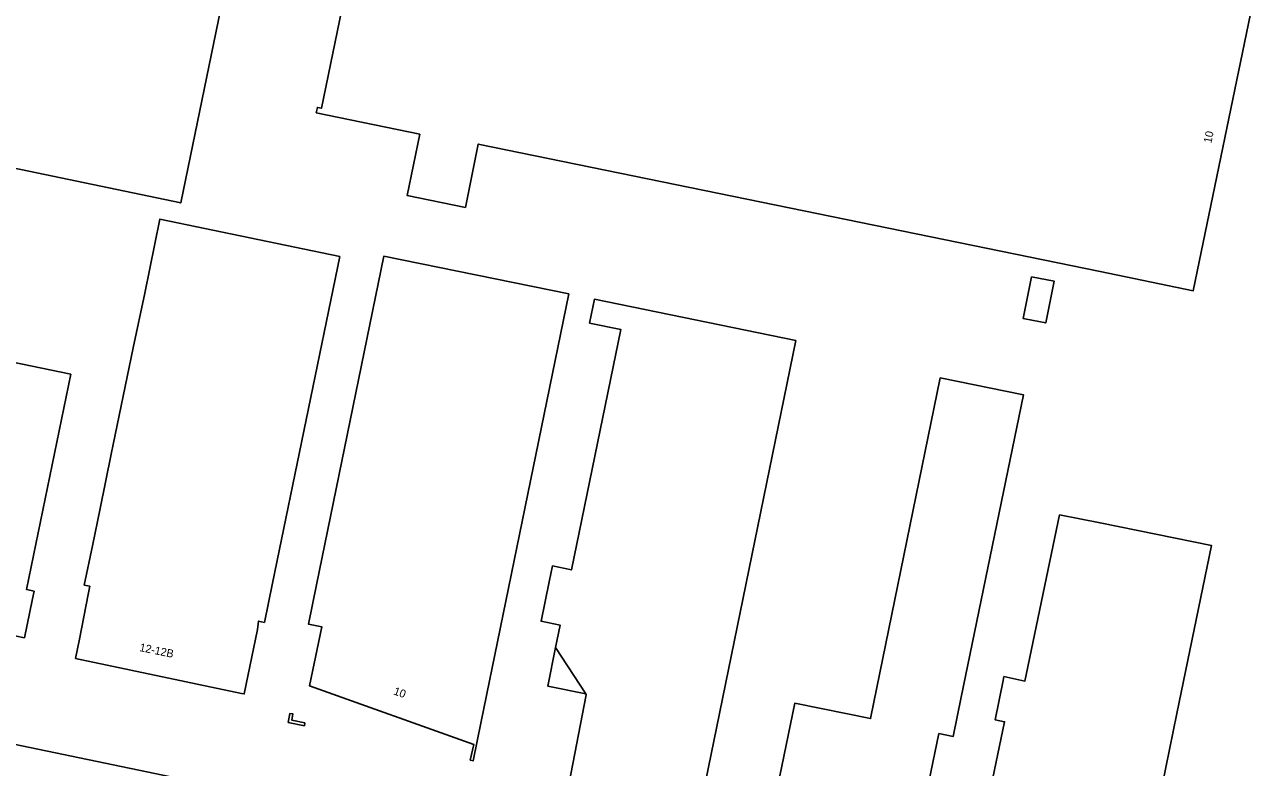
# Model space of a CAD drawing. Extents: x 157692 to 159670, y 381454 to 383289.
# Drawn here: x 158365.6 to 158519.3, y 382528.3 to 382621.2 of the extents above; entities that cross this region are included whole.
import ezdxf

# ---------------------------------------------------------------- set-up
doc = ezdxf.new("R2010")
doc.units = 0
for name, color, linetype in [('IMGEO_Pand', 7, 'Continuous'), ('IMGEO_Pand_nummerreeks', 7, 'Continuous'), ('IMGEO_Pand_overbouw', 7, 'Continuous'), ('IMGEO_Voetpad_open', 7, 'Continuous')]:
    doc.layers.add(name, color=color, linetype=linetype)

msp = doc.modelspace()

# ---------------------------------------------------------------- linework, layer by layer
at = {"layer": 'IMGEO_Pand'}
for points in [[(158519.28, 382624.99), (158511.64, 382587.91), (158500, 382590.32), (158422.33, 382606.24), (158420.71, 382598.33), (158413.43, 382599.83), (158415.01, 382607.48), (158402.09, 382610.15), (158402.23, 382610.83), (158402.73, 382610.73), (158410.11, 382646.57)], [(158352.94, 382638.28), (158391.62, 382630.32), (158385.16, 382598.9), (158303.74, 382615.84)], [(158405.05, 382592.21), (158396.62, 382551.37), (158395.61, 382546.47), (158394.88, 382546.64), (158394.74, 382545.59), (158393.09, 382537.53), (158392.74, 382537.6), (158372.02, 382541.96), (158372.52, 382544.39), (158373.58, 382549.96), (158373.79, 382550.99), (158373.11, 382551.13), (158374.12, 382556.02), (158375.09, 382560.71), (158376.48, 382567.48), (158379.23, 382580.78), (158380.65, 382587.63), (158382.54, 382596.85), (158405.05, 382592.21)], [(158433.64, 382587.51), (158422.7, 382534.08), (158421.7, 382529.18), (158421.33, 382529.26), (158421.75, 382531.22), (158401.25, 382538.52), (158402.76, 382545.93), (158401.11, 382546.25), (158402.11, 382551.15), (158410.51, 382592.23), (158433.64, 382587.51)], [(158491.43, 382589.67), (158494.27, 382589.1), (158493.22, 382583.89), (158490.6, 382584.42), (158490.39, 382584.46), (158491.43, 382589.67)], [(158433.42, 382525.12), (158435.81, 382537.41), (158435.74, 382537.52), (158431.96, 382543.33), (158432.54, 382546.14), (158430.18, 382546.62), (158431.19, 382551.52), (158431.6, 382553.52), (158433.96, 382553.03), (158440.13, 382583.09), (158436.23, 382583.88), (158436.83, 382586.86), (158462.01, 382581.71)], [(158371.43, 382577.47), (158365.9, 382550.57), (158366.84, 382550.37), (158366.64, 382549.43), (158365.62, 382544.54), (158351.1, 382547.52), (158351.58, 382549.85), (158344.52, 382551.31), (158344.61, 382551.72), (158344.76, 382551.7), (158345.29, 382554.28), (158344.79, 382554.38), (158342.61, 382554.82), (158341.23, 382555.1), (158341.49, 382556.71), (158342.49, 382561.61), (158342.74, 382562.79), (158344.15, 382562.5), (158348.21, 382582.26), (158371.43, 382577.47)], [(158462.01, 382581.71), (158451.76, 382531.64), (158450.75, 382526.74)], [(158480.04, 382577.04), (158490.43, 382574.91), (158482.67, 382537.11), (158481.67, 382532.21), (158479.86, 382532.57), (158476.17, 382514.65), (158472.11, 382515.47), (158471.88, 382514.52), (158469.26, 382515.07), (158469.46, 382515.97), (158464.84, 382516.94), (158464.63, 382516.01), (158462.02, 382516.54), (158462.2, 382517.5), (158458.15, 382518.36), (158459.16, 382523.25), (158461.86, 382536.37), (158471.34, 382534.44), (158480.04, 382577.04)], [(158496.54, 382516.44), (158484.9, 382518.84), (158488.07, 382534.05), (158486.88, 382534.3), (158487.88, 382539.2), (158487.98, 382539.69), (158490.61, 382539.13), (158494.93, 382559.93)], [(158494.93, 382559.93), (158500, 382558.9), (158513.91, 382556.08), (158509.61, 382535.09), (158508.23, 382528.34), (158507.72, 382525.84), (158507.23, 382523.44)], [(158400.65, 382533.91), (158400.6, 382533.55), (158398.59, 382533.96), (158398.8, 382535.09), (158399.17, 382535.03), (158399.02, 382534.26), (158400.65, 382533.91)]]:
    msp.add_lwpolyline(points, dxfattribs=at)
at = {"layer": 'IMGEO_Pand_overbouw'}
msp.add_lwpolyline([(158435.74, 382537.52), (158431.96, 382543.33), (158431.01, 382538.5)], close=True, dxfattribs=at)
at = {"layer": 'IMGEO_Voetpad_open'}
msp.add_lwpolyline([(158195.72, 382566.19), (158274.78, 382549.89), (158311.05, 382542.41), (158311.1, 382542.58), (158321.42, 382540.18), (158391.34, 382525.61), (158405.27, 382522.71), (158421.57, 382519.4), (158421.62, 382519.69), (158430.23, 382517.92), (158430.22, 382517.77), (158448.23, 382514.07), (158448.26, 382514.18), (158456.42, 382512.52), (158477.32, 382508.22), (158500, 382503.58), (158504.18, 382502.73)], dxfattribs=at)

# ---------------------------------------------------------------- texts
at = {"layer": 'IMGEO_Pand_nummerreeks'}
for s, rotation, p in [('10', 78.352, (158513.9, 382606.3)), ('12-12B', 348.3351, (158379.94, 382542.9)), ('10', 340.3988, (158411.66, 382537.49))]:
    msp.add_text(s, height=1, rotation=rotation, dxfattribs=at).set_placement(p)

doc.saveas('drawing.dxf')
